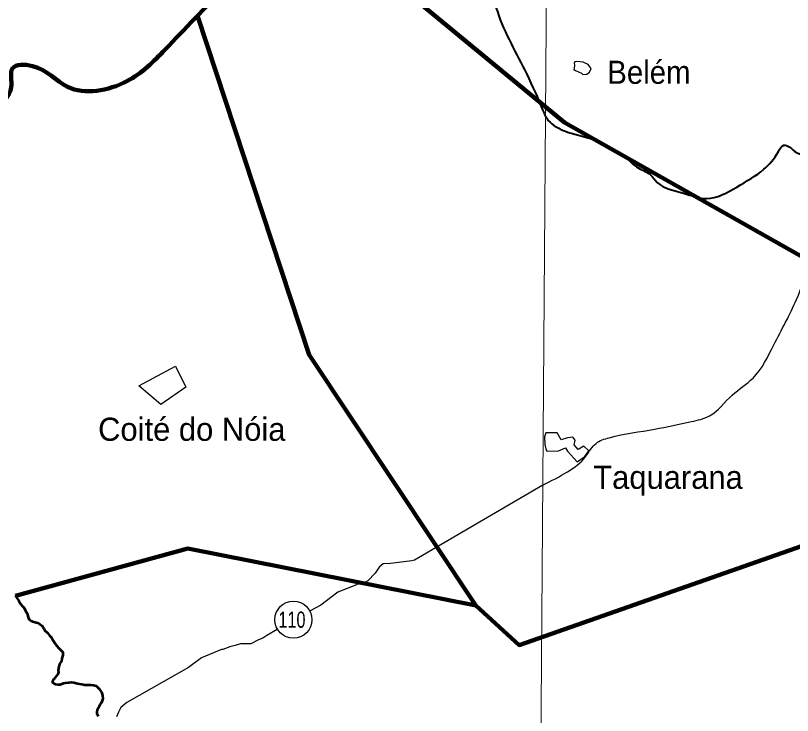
# Model space of a CAD drawing. Extents: x 553962 to 842807, y 8883888 to 9032388.
# Drawn here: x 762958 to 779754, y 8927062 to 8942188 of the extents above; entities that cross this region are included whole.
import ezdxf
from ezdxf.enums import TextEntityAlignment as Align

# ---------------------------------------------------------------- set-up
doc = ezdxf.new("R2010")
doc.units = 0
doc.header["$LTSCALE"] = 20
for name, color, linetype, lineweight in [('1', 7, 'Continuous', 13), ('12', 7, 'Continuous', 25), ('21', 7, 'Continuous', 25), ('24', 7, 'Continuous', 25), ('48', 7, 'Continuous', 25), ('9', 7, 'Continuous', 90)]:
    doc.layers.add(name, color=color, linetype=linetype, lineweight=lineweight)
doc.layers.add('41', color=7, linetype='Continuous')

msp = doc.modelspace()

# ---------------------------------------------------------------- linework, layer by layer
at = {"layer": '1'}
msp.add_lwpolyline([(774987.06, 9020818), (774482.3, 8948876.02), (774053.56, 8890875.3)], dxfattribs=at)
at = {"layer": '12'}
for points in [[(774356.66, 8932040.89), (771581.73, 8930420.89), (771525.64, 8930405.71), (771061.83, 8930345.44), (770908.97, 8930335.53), (770822.1, 8930264.37), (770735.03, 8930137.18), (770571.39, 8929969.38), (770459.09, 8929908.45), (770367.36, 8929898.43), (769928.61, 8929726.04), (769560.79, 8929446.54), (769323.74, 8929324.51)], [(768612, 8928917.29), (768391.76, 8928786.46), (768304.95, 8928730.58), (768213.12, 8928695.09), (768044.69, 8928608.8), (767820.54, 8928609.22), (767703.24, 8928573.77), (767591.07, 8928548.51), (767438.02, 8928487.66), (767412.55, 8928487.71), (766978.87, 8928310.21), (766697.92, 8928101.87), (765365.51, 8927345.3), (765232.65, 8927233.48), (765181.33, 8927131.69), (765140.2, 8927029.88)]]:
    msp.add_lwpolyline(points, dxfattribs=at)
at = {"layer": '12', "lineweight": 40}
msp.add_spline([(761549.23, 8957020.39), (762383.1, 8955993.89), (763257, 8954902.9), (764214.4, 8953717.28), (766168.17, 8951324.42), (767086.6, 8950171.63), (770317.83, 8946184.23), (771971.01, 8944145.98), (773006.34, 8942876.25), (773223.42, 8942642.35), (773373.71, 8942274.8), (774008.27, 8940921.53), (774358.95, 8940136.3), (774475.84, 8939919.11), (774642.83, 8939785.46), (774893.31, 8939668.51), (775511.17, 8939484.73), (775928.64, 8939267.54), (776078.93, 8939184), (776379.51, 8938916.69), (776680.09, 8938749.62), (776830.38, 8938582.55), (777398.14, 8938348.65), (777899.1, 8938231.71), (778550.36, 8938482.31), (779134.82, 8938866.57), (779452.1, 8939250.83), (779568.99, 8939384.49), (779685.88, 8939351.07), (779852.87, 8939217.42), (780086.65, 8939217.42), (780604.32, 8939451.32), (781055.19, 8939618.39), (781439.26, 8939618.39), (781823.33, 8939518.14), (782090.52, 8939401.2), (782290.9, 8939367.78), (782524.69, 8939518.14), (782858.66, 8939618.39), (783192.64, 8939651.8), (783509.92, 8939818.87), (783910.69, 8940119.6), (784278.07, 8940336.79), (784625.22, 8940434.47)], degree=3, dxfattribs=at)
at = {"layer": '12'}
msp.add_spline([(774356.66, 8932040.89), (774893.9, 8932329.29), (775282.36, 8932656.41), (775507.25, 8932942.65), (775793.48, 8933065.31), (776774.84, 8933249.32), (777572.2, 8933412.88), (777960.65, 8933535.55), (778451.33, 8933985.34), (778901.12, 8934353.35), (779350.91, 8935068.93), (779841.59, 8936050.29), (780127.82, 8936847.64), (780291.38, 8937501.88), (780393.61, 8938033.45), (780516.28, 8938278.79), (780720.73, 8938565.02), (780863.84, 8939014.81), (781047.85, 8939280.59), (781477.19, 8939382.82), (781824.76, 8939321.49), (782163.73, 8939377.82)], degree=3, dxfattribs=at)
at = {"layer": '21'}
for points in [[(775339.33, 8941128.82), (775227.97, 8941177.12), (775095.14, 8941191.87), (775050.86, 8941185.17), (775036.1, 8941163.7), (775040.13, 8941107.35), (775033.42, 8941051), (775025.37, 8941018.8), (775064.28, 8940997.33), (775130.02, 8940970.5), (775194.42, 8940945), (775223.94, 8940916.83), (775309.81, 8940919.51), (775363.48, 8940965.13), (775403.73, 8941040.26)], [(765624.22, 8934185.84), (766418.44, 8934607.93), (766635.98, 8934155.29), (766095.94, 8933780.04)], [(774667.02, 8933172.75), (774418.59, 8933170.49), (774396.01, 8933082.41), (774400.53, 8932917.54), (774418.59, 8932822.69), (774445.7, 8932775.26), (774698.64, 8932779.78), (774849.96, 8932843.01), (774890.61, 8932773), (775098.39, 8932542.64), (775263.26, 8932657.82), (775353.6, 8932782.03), (775242.93, 8932881.41), (775123.23, 8932806.88), (775037.41, 8932913.02), (775055.48, 8933010.14), (775003.54, 8933075.63), (774888.35, 8933062.08), (774752.85, 8933019.17)]]:
    msp.add_lwpolyline(points, close=True, dxfattribs=at)
at = {"layer": '24', "lineweight": 53}
for points in [[(762951.18, 8929655.68), (762976.29, 8929609.67), (763026.66, 8929538.03), (763061.84, 8929476.68), (763102.22, 8929430.58), (763147.71, 8929389.54), (763167.7, 8929338.47), (763207.9, 8929266.9), (763227.68, 8929185.27), (763252.8, 8929139.26), (763293.24, 8929103.35), (763354.13, 8929082.58), (763435.37, 8929061.68), (763486.05, 8929035.89)], [(763486.05, 8929035.89), (763536.67, 8928999.91), (763571.88, 8928943.65), (763591.91, 8928897.68), (763647.51, 8928846.38), (763692.9, 8928790.06), (763733.27, 8928743.95), (763773.54, 8928682.57), (763823.83, 8928600.75), (763884.34, 8928523.95), (763944.95, 8928462.43), (763980.31, 8928426.55), (763979.89, 8928365.43), (763959.05, 8928294.25), (763948.46, 8928233.19), (763917.6, 8928182.45), (763896.8, 8928116.36), (763881.72, 8928039.63), (763887.79, 8927997.12), (763875.66, 8927954.62), (763787.72, 8927848.36), (763757.39, 8927796.75), (763757.09, 8927770.87), (763812.79, 8927734.86), (763868.71, 8927729.41), (763929.74, 8927729.02), (763996.06, 8927759.15), (764036.37, 8927766.39), (764108.06, 8927773.72), (764169.13, 8927778.42), (764218.32, 8927775.5), (764294.13, 8927751.21), (764342.65, 8927748.18), (764391.17, 8927736.03), (764445.75, 8927723.89), (764524.59, 8927723.89), (764588.27, 8927723.89), (764639.82, 8927717.82), (764703.5, 8927699.6), (764727.88, 8927672.96), (764763.24, 8927637.07), (764793.47, 8927596.13), (764823.67, 8927550.09), (764838.51, 8927488.87), (764843.18, 8927427.71), (764827.57, 8927376.88), (764806.61, 8927326.18), (764773.25, 8927283.68), (764748.99, 8927229.03), (764721.7, 8927174.38), (764712.6, 8927134.92), (764715.63, 8927107.59), (764745.96, 8927043.84)]]:
    msp.add_lwpolyline(points, dxfattribs=at)
at = {"layer": '48'}
msp.add_circle((768965.17, 8929130.99), 401.28, dxfattribs=at)
at = {"layer": '9'}
for points in [[(769262.28, 8944467.07), (774822.07, 8939873.46), (781306.63, 8936216.87)], [(766889.52, 8942185.08), (769307.81, 8934856.93), (772905.66, 8929437.75)], [(785227.98, 8932570.74), (773847.73, 8928582.93), (772905.66, 8929437.75), (766683.65, 8930666.83), (762959.33, 8929647.41)]]:
    msp.add_lwpolyline(points, dxfattribs=at)
msp.add_spline([(779358.35, 8951316.51), (778152.02, 8950383.18), (776870.48, 8948892.99), (775858.22, 8948102.75), (775096.9, 8948098.34), (774081.62, 8948143.06), (772814.04, 8947781.48), (772105.21, 8947296.63), (771547.36, 8947166.89), (771321.98, 8946330.6), (771374.38, 8945875.46), (771395.14, 8945546.09), (769593.34, 8944681.55), (768541.64, 8943918.78), (767488.26, 8942812.19), (766189.18, 8941452.32), (765366.7, 8940768.99), (764084.45, 8940646.23), (763321.48, 8941097.25), (762890.25, 8941044.15), (762866.33, 8940639.17), (762461.94, 8940181.38), (761397.37, 8939820.98), (760940.22, 8939919.54), (760874.96, 8939930.16)], degree=3, dxfattribs=at)

# ---------------------------------------------------------------- texts
at = {"layer": '41', "width": 0.95}
msp.add_text('Belém', height=500, dxfattribs=at).set_placement((775750, 8940712.49))
at = {"layer": '41'}
for s, p in [('Coité do Nóia', (764742.69, 8932997.28)), ('Taquarana', (775446.29, 8931959.34))]:
    msp.add_text(s, height=500, dxfattribs=at).set_placement(p)
at = {"layer": '48', "width": 0.75}
msp.add_text('110', height=350, dxfattribs=at).set_placement((768933.54, 8928957.65), align=Align.CENTER)

doc.saveas('drawing.dxf')
